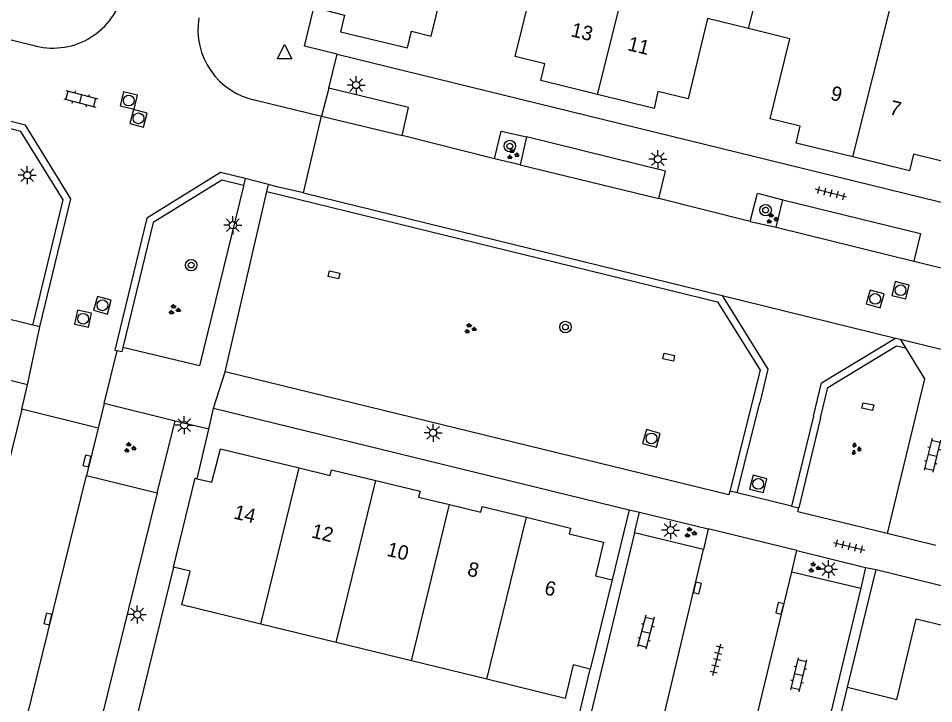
# Model space of a CAD drawing. Extents: x 125000 to 129004, y 397500 to 399008.
# Drawn here: x 126791.8 to 126855.5, y 398374.4 to 398422.2 of the extents above; entities that cross this region are included whole.
import ezdxf

# ---------------------------------------------------------------- set-up
doc = ezdxf.new("R2010")
doc.units = 0
for name, color, linetype in [('gg-afsc-hekwerk', 7, 'Continuous'), ('gg-afsc-muur', 7, 'Continuous'), ('gg-anno-huisnummerreeks BGT', 7, 'Continuous'), ('gg-bbg-hoofdgebouw', 7, 'Continuous'), ('gg-bbg-tussenscheiding', 7, 'Continuous'), ('gg-knt-verharding', 7, 'Continuous'), ('gg-knt-verharding nz', 7, 'Continuous'), ('gt-grn-weggrens', 7, 'Continuous'), ('gt-symb-boom', 7, 'Continuous'), ('gt-symb-groenvak', 7, 'Continuous'), ('gt-symb-klinker verharding', 7, 'Continuous'), ('gt-symb-kolk', 7, 'Continuous'), ('gt-symb-kolk center center', 7, 'Continuous'), ('gt-symb-lichtmast', 7, 'Continuous'), ('gt-symb-rioolschacht', 7, 'Continuous'), ('gt-symb-tegel verharding', 7, 'Continuous'), ('gt-symb-waterafsluiter', 7, 'Continuous')]:
    doc.layers.add(name, color=color, linetype=linetype)

# ---------------------------------------------------------------- blocks, each defined once
blk = doc.blocks.new('gt0-GRVAK')
at = {"layer": 'gt-symb-groenvak'}
for p, q in [((-0.11, 0.189), (-0.228, 0.24)), ((-0.182, 0.153), (0.088, 0.153)), ((-0.091, 0.211), (-0.156, 0.322)), ((-0.047, 0.214), (-0.047, 0.393)), ((-0.004, 0.211), (0.061, 0.322)), ((0.015, 0.189), (0.133, 0.24)), ((0.262, -0.052), (0.197, 0.059)), ((0.305, -0.049), (0.305, 0.13)), ((0.349, -0.052), (0.414, 0.059)), ((-0.245, -0.228), (-0.363, -0.177)), ((-0.318, -0.264), (-0.047, -0.264)), ((-0.226, -0.206), (-0.291, -0.095)), ((-0.183, -0.203), (-0.183, -0.024)), ((-0.139, -0.206), (-0.074, -0.095)), ((-0.12, -0.228), (-0.002, -0.177)), ((0.243, -0.074), (0.125, -0.023)), ((0.17, -0.11), (0.441, -0.11)), ((0.368, -0.074), (0.486, -0.023))]:
    blk.add_line(p, q, dxfattribs=at)
blk = doc.blocks.new('gt0-BOOM')
at = {"layer": 'gt-symb-boom'}
for radius in [0.4, 0.2]:
    blk.add_circle((0, 0), radius, dxfattribs=at)
blk = doc.blocks.new('gt0-KOLKCC')
at = {"layer": 'gt-symb-kolk center center'}
blk.add_lwpolyline([(-0.375, 0.2), (0.375, 0.2), (0.375, -0.2), (-0.375, -0.2)], close=True, dxfattribs=at)
blk = doc.blocks.new('gt0-LMAST')
at = {"layer": 'gt-symb-lichtmast'}
for p, q in [((-0.182, 0.173), (-0.447, 0.438)), ((-0.005, 0.246), (-0.005, 0.621)), ((0.172, 0.173), (0.437, 0.438)), ((-0.255, -0.004), (-0.63, -0.004)), ((-0.182, -0.181), (-0.447, -0.446)), ((-0.005, -0.254), (-0.005, -0.629)), ((0.437, -0.446), (0.172, -0.181)), ((0.245, -0.004), (0.62, -0.004))]:
    blk.add_line(p, q, dxfattribs=at)
blk.add_circle((-0.005, -0.004), 0.25, dxfattribs=at)
blk = doc.blocks.new('gt0-RS')
at = {"layer": 'gt-symb-rioolschacht'}
blk.add_lwpolyline([(-0.5, -0.5), (0.5, -0.5), (0.5, 0.5), (-0.5, 0.5)], close=True, dxfattribs=at)
blk.add_circle((0, 0), 0.375, dxfattribs=at)
blk = doc.blocks.new('gt0-KL1')
at = {"layer": 'gt-symb-klinker verharding'}
for p, q in [((-1.15, 0.3), (1.15, 0.3)), ((-1, -0.3), (-1, 0.3)), ((-0.5, 0.3), (-0.5, 0.45)), ((0, -0.3), (0, 0.3)), ((0.5, 0.3), (0.5, 0.45)), ((1, -0.3), (1, 0.3)), ((-1.15, -0.3), (1.15, -0.3)), ((-0.5, -0.45), (-0.5, -0.3)), ((0.5, -0.45), (0.5, -0.3))]:
    blk.add_line(p, q, dxfattribs=at)
blk = doc.blocks.new('gt0-KOLK')
at = {"layer": 'gt-symb-kolk'}
blk.add_lwpolyline([(0, 0), (0.375, 0), (0.375, 0.4), (-0.375, 0.4), (-0.375, 0), (0, 0)], dxfattribs=at)
blk = doc.blocks.new('gt0-TEG1')
at = {"layer": 'gt-symb-tegel verharding'}
for p, q in [((-1.125, 0), (1.125, 0)), ((-0.9, -0.25), (-0.9, 0.25)), ((-0.45, -0.25), (-0.45, 0.25)), ((0, -0.25), (0, 0.25)), ((0.45, -0.25), (0.45, 0.25)), ((0.9, -0.25), (0.9, 0.25))]:
    blk.add_line(p, q, dxfattribs=at)
blk = doc.blocks.new('gt0-WAFSL')
at = {"layer": 'gt-symb-waterafsluiter'}
for p, q in [((-0.5, -0.333), (0, 0.667)), ((0, 0.667), (0.5, -0.333)), ((0.5, -0.333), (-0.5, -0.333))]:
    blk.add_line(p, q, dxfattribs=at)

msp = doc.modelspace()

# ---------------------------------------------------------------- linework, layer by layer
at = {"layer": 'gg-afsc-hekwerk'}
for p, q in [((126849.509, 398375.588), (126851.505, 398383.783)), ((126828.524, 398364.032), (126831.585, 398376.855))]:
    msp.add_line(p, q, dxfattribs=at)
at = {"layer": 'gg-afsc-muur'}
msp.add_line((126802.578, 398383.954), (126799.459, 398371.215), dxfattribs=at)
at = {"layer": 'gg-bbg-hoofdgebouw'}
for p, q in [((126833.121, 398383.077), (126831.585, 398376.855)), ((126813.906, 398378.712), (126808.662, 398379.996)), ((126819.139, 398377.431), (126813.906, 398378.712)), ((126824.383, 398376.148), (126819.139, 398377.431)), ((126847.922, 398369.04), (126849.509, 398375.588))]:
    msp.add_line(p, q, dxfattribs=at)
for points in [[(126813.133, 398422.734), (126814.487, 398422.401), (126814.212, 398421.246), (126818.874, 398420.116), (126819.154, 398421.273), (126820.515, 398420.943), (126821.881, 398426.523), (126824.807, 398425.807)], [(126832.093, 398416.867), (126828.149, 398417.836), (126828.435, 398419.001), (126826.367, 398419.51), (126827.733, 398425.09), (126824.807, 398425.807)], [(126842.616, 398421.457), (126839.747, 398422.154), (126838.397, 398416.561), (126836.303, 398417.072), (126836.037, 398415.898), (126832.093, 398416.867)], [(126849.866, 398412.526), (126845.927, 398413.49), (126846.212, 398414.656), (126844.127, 398415.168), (126845.485, 398420.76), (126842.616, 398421.457)], [(126860.394, 398417.097), (126857.525, 398417.797), (126856.162, 398412.214), (126854.091, 398412.723), (126853.804, 398411.563), (126849.866, 398412.526)], [(126804.239, 398390.115), (126805.257, 398389.873), (126805.843, 398392.198), (126811.322, 398390.862)], [(126811.322, 398390.862), (126813.485, 398390.335), (126813.584, 398390.743), (126816.668, 398389.994)], [(126802.578, 398383.954), (126804.095, 398390.149), (126804.239, 398390.115)], [(126816.668, 398389.994), (126819.751, 398389.245), (126819.636, 398388.841), (126821.802, 398388.311)], [(126821.802, 398388.311), (126823.968, 398387.78), (126824.068, 398388.188), (126827.145, 398387.433)], [(126827.145, 398387.433), (126830.222, 398386.677), (126830.124, 398386.269), (126832.515, 398385.692), (126831.952, 398383.358), (126833.121, 398383.077)], [(126808.662, 398379.996), (126803.171, 398381.34), (126803.744, 398383.669), (126802.578, 398383.954)], [(126849.509, 398375.588), (126852.937, 398374.749), (126854.287, 398380.357), (126856.384, 398379.85), (126856.667, 398381.006), (126860.603, 398380.044)], [(126831.585, 398376.855), (126830.41, 398377.143), (126829.839, 398374.812), (126824.383, 398376.148)]]:
    msp.add_lwpolyline(points, dxfattribs=at)
at = {"layer": 'gg-bbg-tussenscheiding'}
for p, q in [((126832.093, 398416.867), (126835.437, 398430.15)), ((126842.616, 398421.457), (126844.261, 398427.991)), ((126849.866, 398412.526), (126853.208, 398425.801)), ((126808.662, 398379.996), (126811.322, 398390.862)), ((126813.906, 398378.712), (126816.668, 398389.994)), ((126819.139, 398377.431), (126821.802, 398388.311)), ((126824.383, 398376.148), (126827.145, 398387.433))]:
    msp.add_line(p, q, dxfattribs=at)
at = {"layer": 'gg-knt-verharding'}
for p, q in [((126789.905, 398421.01), (126792.783, 398420.302)), ((126813.972, 398419.688), (126881.877, 398403.04)), ((126813.389, 398417.308), (126812.889, 398415.358)), ((126808.321, 398416.473), (126812.889, 398415.358)), ((126811.621, 398410.031), (126812.889, 398415.358)), ((126824.938, 398412.395), (126818.491, 398414.011)), ((126827.146, 398413.915), (126826.717, 398411.975)), ((126826.717, 398411.975), (126824.938, 398412.395)), ((126807.563, 398411.024), (126807.466, 398410.533)), ((126809.196, 398410.598), (126807.563, 398411.024)), ((126809.083, 398410.111), (126809.196, 398410.598)), ((126806.175, 398397.561), (126809.083, 398410.111)), ((126809.083, 398410.111), (126840.447, 398402.442)), ((126811.621, 398410.031), (126840.764, 398402.879)), ((126842.73, 398408.027), (126836.374, 398409.632)), ((126844.541, 398407.623), (126845.004, 398409.531)), ((126842.73, 398408.027), (126844.541, 398407.623)), ((126854.111, 398405.258), (126860.533, 398403.697)), ((126792.791, 398400.805), (126788.414, 398401.878)), ((126792.415, 398396.646), (126793.277, 398400.686)), ((126793.277, 398400.686), (126792.791, 398400.805)), ((126852.838, 398399.907), (126853.154, 398399.83)), ((126853.154, 398399.83), (126860.87, 398397.941)), ((126853.154, 398399.83), (126853.527, 398399.224)), ((126797.767, 398395.363), (126798.665, 398399.022)), ((126798.988, 398398.946), (126798.665, 398399.022)), ((126799.06, 398399.246), (126798.988, 398398.946)), ((126804.399, 398397.985), (126799.06, 398399.246)), ((126852.92, 398399.372), (126853.527, 398399.224)), ((126792.016, 398394.967), (126792.415, 398396.646)), ((126797.767, 398395.363), (126797.332, 398393.627)), ((126802.704, 398394.112), (126797.767, 398395.363)), ((126841.821, 398389.13), (126843.387, 398395.399)), ((126792.016, 398394.967), (126787.049, 398374.763)), ((126797.332, 398393.627), (126792.016, 398394.967)), ((126805.04, 398393.57), (126805.377, 398395.022)), ((126805.377, 398395.022), (126834.303, 398387.959)), ((126801.449, 398389.129), (126802.704, 398394.112)), ((126847.13, 398394.467), (126845.61, 398388.212)), ((126847.616, 398394.349), (126846.112, 398388.089)), ((126797.332, 398393.627), (126796.533, 398390.341)), ((126804.239, 398390.115), (126805.04, 398393.57)), ((126796.533, 398390.341), (126801.449, 398389.129)), ((126801.449, 398389.129), (126797.207, 398372.015)), ((126841.821, 398389.13), (126841.313, 398389.254)), ((126845.61, 398388.212), (126841.821, 398389.13)), ((126845.61, 398388.212), (126846.112, 398388.089)), ((126834.303, 398387.959), (126833.121, 398383.077)), ((126834.67, 398386.356), (126835.026, 398387.782)), ((126835.026, 398387.782), (126839.804, 398386.614)), ((126834.67, 398386.356), (126831.154, 398371.725)), ((126839.465, 398385.19), (126834.67, 398386.356)), ((126839.804, 398386.614), (126839.465, 398385.19)), ((126835.988, 398370.556), (126839.465, 398385.19)), ((126845.619, 398383.641), (126845.983, 398385.118)), ((126845.983, 398385.118), (126850.758, 398383.94)), ((126850.758, 398383.94), (126850.431, 398382.489)), ((126851.505, 398383.783), (126870.393, 398379.125)), ((126842.089, 398369.065), (126845.619, 398383.641)), ((126845.619, 398383.641), (126850.431, 398382.489)), ((126850.431, 398382.489), (126846.883, 398367.898))]:
    msp.add_line(p, q, dxfattribs=at)
for points in [[(126813.972, 398419.688), (126811.699, 398420.245), (126812.355, 398422.918)], [(126818.491, 398414.011), (126818.936, 398415.962), (126813.389, 398417.308)], [(126793.277, 398400.686), (126795.437, 398409.611), (126792.28, 398414.742), (126790.421, 398415.204), (126788.594, 398415.633)], [(126792.791, 398400.805), (126794.902, 398409.526), (126791.961, 398414.306), (126790.304, 398414.718), (126788.475, 398415.147)], [(126824.938, 398412.395), (126825.395, 398414.322), (126827.146, 398413.915)], [(126836.374, 398409.632), (126836.834, 398411.542), (126827.146, 398413.915)], [(126807.563, 398411.024), (126805.857, 398411.431), (126800.734, 398408.268), (126798.501, 398399.061), (126798.665, 398399.022)], [(126807.466, 398410.533), (126805.943, 398410.896), (126801.171, 398407.95), (126799.06, 398399.246)], [(126807.466, 398410.533), (126807.459, 398410.499), (126804.399, 398397.985)], [(126811.621, 398410.031), (126809.77, 398410.443), (126809.196, 398410.598)], [(126842.73, 398408.027), (126843.227, 398409.993), (126845.004, 398409.531)], [(126845.004, 398409.531), (126854.576, 398407.201), (126854.111, 398405.258)], [(126840.764, 398402.879), (126843.942, 398397.752), (126843.387, 398395.399)], [(126840.447, 398402.442), (126843.408, 398397.665), (126841.313, 398389.254)], [(126847.13, 398394.467), (126847.695, 398396.789), (126852.838, 398399.907)], [(126847.616, 398394.349), (126848.132, 398396.469), (126852.92, 398399.372)], [(126853.527, 398399.224), (126854.86, 398397.061), (126852.254, 398386.296)], [(126792.415, 398396.646), (126789.687, 398397.326), (126784.392, 398375.527)], [(126841.313, 398389.254), (126841.249, 398388.994), (126806.175, 398397.561)], [(126852.254, 398386.296), (126846.046, 398387.814), (126846.112, 398388.089)]]:
    msp.add_lwpolyline(points, dxfattribs=at)
for centre, radius, start, end in [((126794.18, 398425.14), 5.036, 253.8926, 344.09492), ((126809.283, 398421.384), 5.004, 170.57917, 258.92025)]:
    msp.add_arc(centre, radius, start, end, dxfattribs=at)
at = {"layer": 'gg-knt-verharding nz'}
for p, q in [((126812.889, 398415.358), (126818.491, 398414.011)), ((126826.717, 398411.975), (126836.374, 398409.632)), ((126844.541, 398407.623), (126854.111, 398405.258)), ((126792.298, 398373.195), (126796.533, 398390.341))]:
    msp.add_line(p, q, dxfattribs=at)
at = {"layer": 'gt-grn-weggrens'}
for p, q in [((126813.389, 398417.308), (126813.972, 398419.688)), ((126840.764, 398402.879), (126852.838, 398399.907)), ((126805.377, 398395.022), (126806.175, 398397.561)), ((126805.04, 398393.57), (126802.704, 398394.112)), ((126834.303, 398387.959), (126835.026, 398387.782)), ((126845.983, 398385.118), (126839.804, 398386.614)), ((126855.658, 398385.458), (126852.254, 398386.296)), ((126850.758, 398383.94), (126851.505, 398383.783))]:
    msp.add_line(p, q, dxfattribs=at)

# ---------------------------------------------------------------- block references
at = {"layer": 'gt-symb-boom'}
for p in [(126825.994, 398413.282), (126843.797, 398408.823), (126803.81, 398404.992), (126829.863, 398400.677)]:
    msp.add_blockref('gt0-BOOM', p, dxfattribs=at)
at = {"layer": 'gt-symb-groenvak'}
for p in [(126826.188, 398412.696), (126844.236, 398408.218), (126802.629, 398401.883), (126823.216, 398400.561), (126799.526, 398392.266), (126838.547, 398386.351), (126847.169, 398383.923)]:
    msp.add_blockref('gt0-GRVAK', p, dxfattribs=at)
at = {"layer": 'gt-symb-groenvak', "rotation": -112.02484593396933}
msp.add_blockref('gt0-GRVAK', (126850.082, 398392.215), dxfattribs=at)
at = {"layer": 'gt-symb-klinker verharding'}
for p, rotation in [((126796.136, 398416.571), -14.536509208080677), ((126855.406, 398391.754), -103.59156043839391), ((126835.467, 398379.433), -104.82810852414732), ((126846.112, 398376.458), 76.64465903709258)]:
    msp.add_blockref('gt0-KL1', p, dxfattribs=dict(at, rotation=rotation))
at = {"layer": 'gt-symb-kolk'}
for p, rotation in [((126796.752, 398391.303), 75.93596328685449), ((126838.86, 398382.556), -103.4667768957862), ((126844.98, 398381.041), 76.40843956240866), ((126794.031, 398380.299), 76.29711003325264)]:
    msp.add_blockref('gt0-KOLK', p, dxfattribs=dict(at, rotation=rotation))
at = {"layer": 'gt-symb-kolk center center'}
for p, rotation in [((126813.755, 398404.313), 167.40904938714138), ((126837.059, 398398.583), 168.0493527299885), ((126850.914, 398395.143), -11.010802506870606)]:
    msp.add_blockref('gt0-KOLKCC', p, dxfattribs=dict(at, rotation=rotation))
at = {"layer": 'gt-symb-lichtmast'}
for p in [(126815.303, 398417.535), (126836.308, 398412.372), (126792.41, 398411.25), (126806.715, 398407.773), (126803.336, 398393.847), (126820.654, 398393.312), (126837.193, 398386.535), (126848.183, 398383.829), (126800.067, 398380.669)]:
    msp.add_blockref('gt0-LMAST', p, dxfattribs=at)
at = {"layer": 'gt-symb-rioolschacht'}
for p, rotation in [((126799.471, 398416.451), -13.59156043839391), ((126800.143, 398415.212), -14.71731114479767), ((126853.194, 398403.239), 76.17220496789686), ((126851.426, 398402.635), 74.10181291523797), ((126797.636, 398402.193), -15.551724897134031), ((126796.291, 398401.255), -12.062746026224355), ((126835.852, 398392.921), 164.68454880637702), ((126843.286, 398389.752), 75.7552575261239)]:
    msp.add_blockref('gt0-RS', p, dxfattribs=dict(at, rotation=rotation))
at = {"layer": 'gt-symb-tegel verharding'}
for p, rotation in [((126848.341, 398409.998), 165.3381298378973), ((126849.62, 398385.411), -13.53585636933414), ((126840.405, 398377.511), 75.69972255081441)]:
    msp.add_blockref('gt0-TEG1', p, dxfattribs=dict(at, rotation=rotation))
at = {"layer": 'gt-symb-waterafsluiter'}
msp.add_blockref('gt0-WAFSL', (126810.315, 398419.681), dxfattribs=at)

# ---------------------------------------------------------------- texts
at = {"layer": 'gg-anno-huisnummerreeks BGT'}
for s, rotation, p in [('13', 346.2, (126830.186, 398420.939)), ('11', 346.2, (126834.13, 398419.97)), ('9', 346.2, (126848.258, 398416.523)), ('7', 346.2, (126852.368, 398415.518)), ('14', 346.3, (126806.716, 398387.353)), ('12', 346.3, (126812.125, 398386.035)), ('10', 346.3, (126817.367, 398384.759)), ('8', 346.2, (126822.974, 398383.39)), ('6', 346.3, (126828.338, 398382.078))]:
    msp.add_text(s, height=1, rotation=rotation, dxfattribs=at).set_placement(p)

doc.saveas('drawing.dxf')
